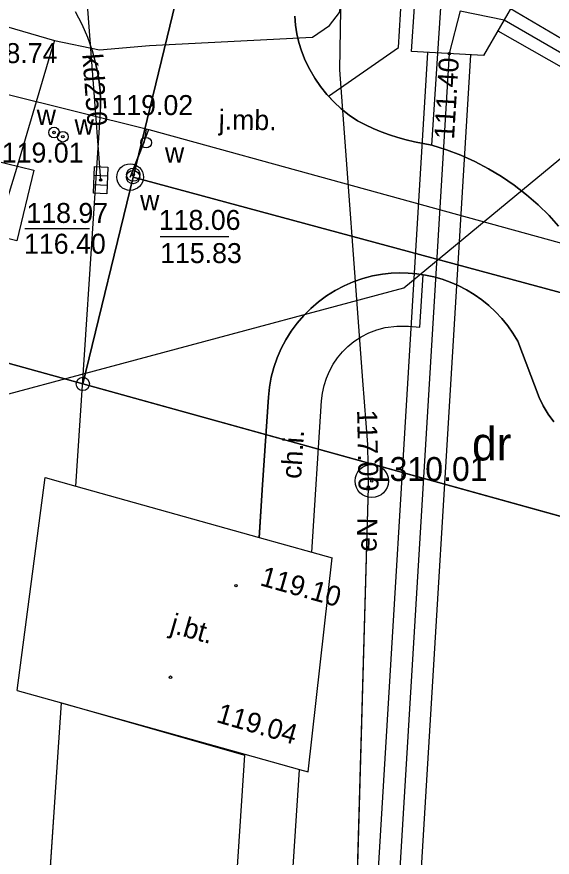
# Model space of a CAD drawing. Extents: x 6424617 to 6425697, y 5665845 to 5667190.
# Drawn here: x 6425274.14 to 6425294.25, y 5665914.92 to 5665946.51 of the extents above; entities that cross this region are included whole.
import ezdxf

# ---------------------------------------------------------------- set-up
doc = ezdxf.new("R2010")
doc.units = 0
for name, color, linetype in [('Warstwa 1', 7, 'Continuous'), ('Warstwa 10', 7, 'Continuous'), ('Warstwa 12', 7, 'Continuous'), ('Warstwa 13', 7, 'Continuous'), ('Warstwa 14', 7, 'Continuous'), ('Warstwa 15', 7, 'Continuous'), ('Warstwa 16', 7, 'Continuous'), ('Warstwa 2', 7, 'Continuous'), ('Warstwa 25', 7, 'Continuous'), ('Warstwa 3', 7, 'Continuous'), ('Warstwa 4', 7, 'Continuous'), ('Warstwa 5', 7, 'Continuous'), ('Warstwa 6', 7, 'Continuous'), ('Warstwa 61', 7, 'Continuous'), ('Warstwa 8', 7, 'Continuous'), ('Warstwa 9', 7, 'Continuous')]:
    doc.layers.add(name, color=color, linetype=linetype)

msp = doc.modelspace()

# ---------------------------------------------------------------- linework, layer by layer
at = {"layer": 'Warstwa 1'}
for p, q in [((6425278.506, 5665940.485), (6425294.186, 5666005.104)), ((6425278.506, 5665940.485), (6425294.186, 5666005.104)), ((6425276.622, 5665932.707), (6425278.506, 5665940.485)), ((6425276.622, 5665932.707), (6425278.506, 5665940.485)), ((6425278.506, 5665940.485), (6425299.228, 5665934.885)), ((6425278.506, 5665940.485), (6425299.228, 5665934.885)), ((6425258.752, 5665937.662), (6425276.622, 5665932.707)), ((6425258.752, 5665937.662), (6425276.622, 5665932.707)), ((6425276.622, 5665932.707), (6425298.509, 5665926.633)), ((6425276.622, 5665932.707), (6425298.509, 5665926.633))]:
    msp.add_line(p, q, dxfattribs=at)
at = {"layer": 'Warstwa 10'}
for centre in [(6425278.506, 5665940.485), (6425276.622, 5665932.707)]:
    msp.add_circle(centre, 0.25, dxfattribs=at)
at = {"layer": 'Warstwa 12'}
for points in [[(6425296.951, 5666064.788), (6425295.25, 5666053.85), (6425296.27, 5666045.89), (6425293.86, 5666028.56), (6425292.43, 5666025.52), (6425291.65, 5666024.11), (6425288.83, 5665994.17), (6425287.83, 5665975.92), (6425286.82, 5665964.33), (6425286.44, 5665955.11), (6425286.26, 5665944.52), (6425287.12, 5665932.84), (6425287.31, 5665930.43), (6425287.34, 5665928.83), (6425286.89, 5665913.09), (6425286.83, 5665910.71), (6425286.37, 5665909.71), (6425285.66, 5665909.37), (6425284.056, 5665908.782)], [(6425275.56, 5665945.62), (6425277.25, 5665945.27), (6425279.12, 5665945.43), (6425285.24, 5665945.74), (6425285.89, 5665946.18), (6425286.26, 5665946.67), (6425288.49, 5665958.77), (6425292.69, 5666013.05), (6425293.23, 5666019.01), (6425293.68, 5666024.67), (6425293.77, 5666025.34), (6425294.57, 5666026.07), (6425299.29, 5666043.09), (6425300.28, 5666044.62)], [(6425256.133, 5665915.043), (6425260.687, 5665920.438), (6425266.372, 5665918.839), (6425270.56, 5665931.463), (6425288.676, 5665936.324), (6425300.893, 5665946.423), (6425301.041, 5665946.702)], [(6425276.79, 5665946.96), (6425277.26, 5665940.69), (6425277.29, 5665940.37)], [(6425300.984, 5665941.927), (6425292.675, 5665946.807)], [(6425271.78, 5665944.69), (6425272.12, 5665945.97), (6425272.34, 5665946.49), (6425272.85, 5665946.47), (6425273.75, 5665946.14), (6425275.56, 5665945.62)], [(6425292.204, 5665945.983), (6425300.972, 5665940.998)], [(6425275.56, 5665945.62), (6425275.38, 5665945.05), (6425274.167, 5665940.931), (6425273.446, 5665938.586), (6425273.36, 5665938.282), (6425266.932, 5665912.621)], [(6425287.331, 5665908.048), (6425289.581, 5665945.173)], [(6425291.179, 5665945.079), (6425288.913, 5665907.693)], [(6425273.62, 5665943.64), (6425279.102, 5665942.268), (6425300.915, 5665936.254)], [(6425279.002, 5665942.295), (6425278.93, 5665941.808), (6425278.396, 5665940.486)], [(6425278.396, 5665940.486), (6425279.102, 5665942.268)]]:
    msp.add_lwpolyline(points, dxfattribs=at)
at = {"layer": 'Warstwa 14'}
for p, q in [((6425276.867, 5665938.533), (6425274.445, 5665938.533)), ((6425282.105, 5665938.234), (6425279.531, 5665938.234))]:
    msp.add_line(p, q, dxfattribs=at)
for centre in [(6425290.38, 5665945.126), (6425275.54, 5665942.16), (6425275.87, 5665942), (6425277.29, 5665940.37), (6425278.517, 5665940.575), (6425287.34, 5665928.83)]:
    msp.add_circle(centre, 0.045, dxfattribs=at)
at = {"layer": 'Warstwa 16'}
for points in [[(6425290.62, 5665948.99), (6425292.94, 5665947.27), (6425291.67, 5665945.05), (6425288.96, 5665945.21), (6425289.07, 5665946.89)], [(6425272.602, 5665938.458), (6425273.233, 5665941.114), (6425274.78, 5665940.746), (6425274.149, 5665938.091)]]:
    msp.add_lwpolyline(points, close=True, dxfattribs=at)
msp.add_circle((6425278.396, 5665940.486), 0.5, dxfattribs=at)
at = {"layer": 'Warstwa 25'}
for centre in [(6425282.37, 5665925.127), (6425279.913, 5665921.685)]:
    msp.add_circle(centre, 0.045, dxfattribs=at)
at = {"layer": 'Warstwa 3'}
for radius in [0.625, 0.045]:
    msp.add_circle((6425287.47, 5665929.06), radius, dxfattribs=at)
at = {"layer": 'Warstwa 4'}
for p, q in [((6425277.048, 5665940.556), (6425277.548, 5665940.534)), ((6425277.032, 5665940.206), (6425277.532, 5665940.184))]:
    msp.add_line(p, q, dxfattribs=at)
msp.add_lwpolyline([(6425277.018, 5665939.882), (6425277.063, 5665940.881), (6425277.562, 5665940.858), (6425277.517, 5665939.859)], close=True, dxfattribs=at)
for centre, radius in [((6425275.54, 5665942.16), 0.2), ((6425275.87, 5665942), 0.2), ((6425278.997, 5665941.778), 0.2), ((6425278.517, 5665940.575), 0.25)]:
    msp.add_circle(centre, radius, dxfattribs=at)
at = {"layer": 'Warstwa 6'}
for points in [[(6425325.89, 5666241.74), (6425306.64, 5666159.22), (6425302.03, 5666141.46), (6425286.06, 5666058.16), (6425282.55, 5666028.38), (6425277.55, 5665972.9), (6425261.42, 5665964.23), (6425258.752, 5665937.662), (6425276.622, 5665932.707), (6425278.506, 5665940.485), (6425294.186, 5666005.104), (6425300.721, 5666032.019), (6425302.837, 5666040.775), (6425307.383, 5666059.502), (6425320.3, 5666112.75), (6425321.48, 5666117.61), (6425331.55, 5666159.11), (6425352.539, 5666245.598)], [(6425294.489, 5665938.643), (6425294.127, 5665939.038), (6425293.714, 5665939.442), (6425293.278, 5665939.821), (6425292.821, 5665940.175), (6425292.344, 5665940.501), (6425291.849, 5665940.798), (6425291.338, 5665941.067), (6425290.812, 5665941.305), (6425290.273, 5665941.513), (6425289.722, 5665941.688), (6425289.4, 5665941.741), (6425289.08, 5665941.805), (6425288.762, 5665941.883), (6425288.447, 5665941.972), (6425288.136, 5665942.074), (6425287.83, 5665942.187), (6425287.528, 5665942.313), (6425287.231, 5665942.45), (6425286.939, 5665942.598), (6425286.624, 5665942.812), (6425286.325, 5665943.049), (6425286.046, 5665943.308), (6425285.786, 5665943.587), (6425285.548, 5665943.885), (6425285.332, 5665944.199), (6425285.141, 5665944.529), (6425284.975, 5665944.872), (6425284.835, 5665945.227), (6425284.737, 5665945.545), (6425284.662, 5665945.869), (6425284.608, 5665946.197), (6425284.577, 5665946.528)], [(6425276.358, 5665928.865), (6425277.268, 5665942.723), (6425277.284, 5665943.057), (6425277.284, 5665943.392), (6425277.266, 5665943.726), (6425277.232, 5665944.059), (6425277.181, 5665944.389), (6425277.114, 5665944.717)], [(6425345.135, 5665913.693), (6425298.509, 5665926.633), (6425276.622, 5665932.707), (6425258.752, 5665937.662), (6425244.899, 5665943.26), (6425247.916, 5665916.885)], [(6425294.306, 5665931.281), (6425294.098, 5665931.573), (6425293.913, 5665931.881), (6425293.753, 5665932.202), (6425292.951, 5665934.317), (6425292.773, 5665934.612), (6425292.575, 5665934.895), (6425292.357, 5665935.163), (6425292.122, 5665935.416), (6425291.87, 5665935.652), (6425291.602, 5665935.87), (6425291.32, 5665936.069), (6425291.025, 5665936.249), (6425290.718, 5665936.408), (6425290.42, 5665936.534), (6425290.115, 5665936.641), (6425289.803, 5665936.729), (6425289.487, 5665936.797), (6425289.167, 5665936.846), (6425288.844, 5665936.875), (6425288.521, 5665936.883), (6425288.197, 5665936.871), (6425287.875, 5665936.84), (6425287.503, 5665936.771), (6425287.137, 5665936.674), (6425286.779, 5665936.55), (6425286.432, 5665936.399), (6425286.097, 5665936.223), (6425285.776, 5665936.022), (6425285.471, 5665935.797), (6425285.184, 5665935.55), (6425284.916, 5665935.283), (6425284.67, 5665934.996), (6425284.446, 5665934.691), (6425284.245, 5665934.37), (6425284.07, 5665934.035), (6425283.92, 5665933.688), (6425283.796, 5665933.33), (6425283.699, 5665932.964), (6425283.631, 5665932.592), (6425283.59, 5665932.216), (6425283.371, 5665928.918), (6425283.244, 5665926.92)], [(6425275.161, 5665910.776), (6425275.683, 5665918.684), (6425275.821, 5665920.717)], [(6425282.073, 5665909.227), (6425282.707, 5665918.757)]]:
    msp.add_lwpolyline(points, dxfattribs=at)
for points in [[(6425307.796, 5666002.57), (6425294.186, 5666005.104), (6425278.506, 5665940.485), (6425299.228, 5665934.885)], [(6425299.228, 5665934.885), (6425278.506, 5665940.485), (6425276.622, 5665932.707), (6425298.509, 5665926.633)]]:
    msp.add_lwpolyline(points, close=True, dxfattribs=at)
at = {"layer": 'Warstwa 61'}
for points in [[(6425290.796, 5665946.738), (6425290.38, 5665945.126), (6425288.122, 5665907.871)], [(6425290.796, 5665946.738), (6425292.44, 5665946.395), (6425300.783, 5665941.573), (6425300.978, 5665941.463)]]:
    msp.add_lwpolyline(points, dxfattribs=at)
at = {"layer": 'Warstwa 8'}
for p, q in [((6425276.33, 5665946.713), (6425276.583, 5665946.238)), ((6425284.577, 5665946.528), (6425284.608, 5665946.197)), ((6425276.583, 5665946.238), (6425276.799, 5665945.745)), ((6425284.608, 5665946.197), (6425284.662, 5665945.869)), ((6425276.799, 5665945.745), (6425276.976, 5665945.237)), ((6425284.662, 5665945.869), (6425284.737, 5665945.545)), ((6425284.737, 5665945.545), (6425284.835, 5665945.227)), ((6425276.976, 5665945.237), (6425277.114, 5665944.717)), ((6425284.835, 5665945.227), (6425284.975, 5665944.872)), ((6425284.975, 5665944.872), (6425285.141, 5665944.529)), ((6425277.114, 5665944.717), (6425277.181, 5665944.389)), ((6425285.141, 5665944.529), (6425285.332, 5665944.199)), ((6425286.26, 5665944.52), (6425287.12, 5665932.84)), ((6425277.181, 5665944.389), (6425277.232, 5665944.059)), ((6425285.332, 5665944.199), (6425285.548, 5665943.885)), ((6425277.232, 5665944.059), (6425277.266, 5665943.726)), ((6425285.548, 5665943.885), (6425285.786, 5665943.587)), ((6425277.266, 5665943.726), (6425277.284, 5665943.392)), ((6425285.786, 5665943.587), (6425285.847, 5665943.521)), ((6425285.847, 5665943.521), (6425286.046, 5665943.308)), ((6425277.284, 5665943.392), (6425277.284, 5665943.057)), ((6425286.046, 5665943.308), (6425286.325, 5665943.049)), ((6425277.268, 5665942.723), (6425277.284, 5665943.057)), ((6425286.325, 5665943.049), (6425286.624, 5665942.812)), ((6425276.358, 5665928.865), (6425277.268, 5665942.723)), ((6425286.624, 5665942.812), (6425286.939, 5665942.598)), ((6425286.939, 5665942.598), (6425287.231, 5665942.45)), ((6425287.231, 5665942.45), (6425287.528, 5665942.313)), ((6425287.528, 5665942.313), (6425287.83, 5665942.187)), ((6425287.83, 5665942.187), (6425288.136, 5665942.074)), ((6425288.136, 5665942.074), (6425288.447, 5665941.972)), ((6425288.447, 5665941.972), (6425288.762, 5665941.883)), ((6425288.762, 5665941.883), (6425289.08, 5665941.805)), ((6425289.08, 5665941.805), (6425289.4, 5665941.741)), ((6425289.4, 5665941.741), (6425289.723, 5665941.688)), ((6425289.723, 5665941.688), (6425290.273, 5665941.513)), ((6425290.273, 5665941.513), (6425290.812, 5665941.305)), ((6425290.812, 5665941.305), (6425291.338, 5665941.067)), ((6425291.338, 5665941.067), (6425291.849, 5665940.798)), ((6425291.849, 5665940.798), (6425292.344, 5665940.501)), ((6425292.344, 5665940.501), (6425292.821, 5665940.175)), ((6425292.821, 5665940.175), (6425293.278, 5665939.821)), ((6425293.278, 5665939.821), (6425293.714, 5665939.442)), ((6425293.714, 5665939.442), (6425294.127, 5665939.038)), ((6425294.127, 5665939.038), (6425294.489, 5665938.643)), ((6425287.875, 5665936.84), (6425288.197, 5665936.871)), ((6425288.197, 5665936.871), (6425288.521, 5665936.883)), ((6425288.521, 5665936.883), (6425288.844, 5665936.875)), ((6425288.844, 5665936.875), (6425289.167, 5665936.846)), ((6425286.432, 5665936.399), (6425286.779, 5665936.55)), ((6425286.779, 5665936.55), (6425287.137, 5665936.674)), ((6425287.137, 5665936.674), (6425287.503, 5665936.771)), ((6425287.503, 5665936.771), (6425287.875, 5665936.84)), ((6425289.167, 5665936.846), (6425289.405, 5665936.81)), ((6425289.405, 5665936.81), (6425289.487, 5665936.797)), ((6425289.487, 5665936.797), (6425289.803, 5665936.729)), ((6425289.803, 5665936.729), (6425290.115, 5665936.641)), ((6425290.115, 5665936.641), (6425290.42, 5665936.534)), ((6425286.097, 5665936.223), (6425286.432, 5665936.399)), ((6425290.42, 5665936.534), (6425290.718, 5665936.408)), ((6425290.718, 5665936.408), (6425291.025, 5665936.249)), ((6425291.025, 5665936.249), (6425291.32, 5665936.069)), ((6425285.471, 5665935.797), (6425285.776, 5665936.022)), ((6425285.776, 5665936.022), (6425286.097, 5665936.223)), ((6425291.32, 5665936.069), (6425291.602, 5665935.87)), ((6425285.184, 5665935.55), (6425285.471, 5665935.797)), ((6425291.602, 5665935.87), (6425291.87, 5665935.652)), ((6425291.87, 5665935.652), (6425292.122, 5665935.416)), ((6425284.67, 5665934.996), (6425284.916, 5665935.283)), ((6425284.916, 5665935.283), (6425285.184, 5665935.55)), ((6425292.122, 5665935.416), (6425292.357, 5665935.163)), ((6425284.446, 5665934.691), (6425284.67, 5665934.996)), ((6425292.357, 5665935.163), (6425292.575, 5665934.895)), ((6425284.245, 5665934.37), (6425284.446, 5665934.691)), ((6425292.575, 5665934.895), (6425292.773, 5665934.612)), ((6425284.07, 5665934.035), (6425284.245, 5665934.37)), ((6425292.773, 5665934.612), (6425292.951, 5665934.317)), ((6425283.92, 5665933.688), (6425284.07, 5665934.035)), ((6425292.951, 5665934.317), (6425293.753, 5665932.202)), ((6425283.796, 5665933.33), (6425283.92, 5665933.688)), ((6425283.699, 5665932.964), (6425283.796, 5665933.33)), ((6425283.631, 5665932.592), (6425283.699, 5665932.964)), ((6425283.59, 5665932.216), (6425283.631, 5665932.592)), ((6425283.371, 5665928.918), (6425283.59, 5665932.216)), ((6425293.753, 5665932.202), (6425293.913, 5665931.881)), ((6425293.913, 5665931.881), (6425294.098, 5665931.573)), ((6425294.098, 5665931.573), (6425294.306, 5665931.281)), ((6425274.158, 5665921.182), (6425275.213, 5665929.186)), ((6425275.213, 5665929.186), (6425276.358, 5665928.865)), ((6425276.358, 5665928.865), (6425283.245, 5665926.937)), ((6425276.358, 5665928.865), (6425283.245, 5665926.937)), ((6425283.245, 5665926.937), (6425283.371, 5665928.918)), ((6425287.34, 5665928.83), (6425286.89, 5665913.09)), ((6425283.245, 5665926.937), (6425285.216, 5665926.384)), ((6425285.086, 5665918.124), (6425285.982, 5665926.17)), ((6425285.216, 5665926.384), (6425285.982, 5665926.17)), ((6425274.158, 5665921.182), (6425275.821, 5665920.717)), ((6425275.683, 5665918.684), (6425275.821, 5665920.717)), ((6425275.821, 5665920.717), (6425275.896, 5665920.696)), ((6425275.821, 5665920.717), (6425282.707, 5665918.757)), ((6425275.896, 5665920.696), (6425282.709, 5665918.789)), ((6425275.161, 5665910.776), (6425275.683, 5665918.684)), ((6425282.073, 5665909.227), (6425282.707, 5665918.757)), ((6425282.709, 5665918.789), (6425284.759, 5665918.215)), ((6425284.759, 5665918.215), (6425285.086, 5665918.124))]:
    msp.add_line(p, q, dxfattribs=at)
at = {"layer": 'Warstwa 9'}
for p, q in [((6425289.723, 5665941.688), (6425292.462, 5665983.142)), ((6425288.469, 5665945.352), (6425290.948, 5665982.919)), ((6425285.847, 5665943.521), (6425288.469, 5665945.352)), ((6425285.847, 5665943.521), (6425286.046, 5665943.308)), ((6425286.046, 5665943.308), (6425286.325, 5665943.049)), ((6425286.325, 5665943.049), (6425286.624, 5665942.812)), ((6425286.624, 5665942.812), (6425286.939, 5665942.598)), ((6425286.939, 5665942.598), (6425287.231, 5665942.45)), ((6425287.231, 5665942.45), (6425287.528, 5665942.313)), ((6425287.528, 5665942.313), (6425287.83, 5665942.187)), ((6425287.83, 5665942.187), (6425288.136, 5665942.074)), ((6425288.136, 5665942.074), (6425288.447, 5665941.972)), ((6425288.447, 5665941.972), (6425288.762, 5665941.883)), ((6425288.762, 5665941.883), (6425289.08, 5665941.805)), ((6425289.08, 5665941.805), (6425289.4, 5665941.741)), ((6425289.4, 5665941.741), (6425289.723, 5665941.688)), ((6425287.875, 5665936.84), (6425288.197, 5665936.871)), ((6425288.197, 5665936.871), (6425288.521, 5665936.883)), ((6425288.521, 5665936.883), (6425288.844, 5665936.875)), ((6425288.844, 5665936.875), (6425289.167, 5665936.846)), ((6425286.432, 5665936.399), (6425286.779, 5665936.55)), ((6425286.779, 5665936.55), (6425287.137, 5665936.674)), ((6425287.137, 5665936.674), (6425287.503, 5665936.771)), ((6425287.503, 5665936.771), (6425287.875, 5665936.84)), ((6425289.167, 5665936.846), (6425289.405, 5665936.81)), ((6425289.279, 5665934.844), (6425289.405, 5665936.81)), ((6425286.097, 5665936.223), (6425286.432, 5665936.399)), ((6425285.471, 5665935.797), (6425285.776, 5665936.022)), ((6425285.776, 5665936.022), (6425286.097, 5665936.223)), ((6425285.184, 5665935.55), (6425285.471, 5665935.797)), ((6425284.67, 5665934.996), (6425284.916, 5665935.283)), ((6425284.916, 5665935.283), (6425285.184, 5665935.55)), ((6425284.446, 5665934.691), (6425284.67, 5665934.996)), ((6425284.245, 5665934.37), (6425284.446, 5665934.691)), ((6425287.36, 5665934.626), (6425287.664, 5665934.743)), ((6425287.664, 5665934.743), (6425287.979, 5665934.827)), ((6425287.979, 5665934.827), (6425288.411, 5665934.875)), ((6425288.411, 5665934.875), (6425288.846, 5665934.881)), ((6425288.846, 5665934.881), (6425289.279, 5665934.844)), ((6425284.07, 5665934.035), (6425284.245, 5665934.37)), ((6425286.799, 5665934.298), (6425287.071, 5665934.477)), ((6425287.071, 5665934.477), (6425287.36, 5665934.626)), ((6425283.92, 5665933.688), (6425284.07, 5665934.035)), ((6425286.37, 5665933.91), (6425286.575, 5665934.114)), ((6425286.575, 5665934.114), (6425286.799, 5665934.298)), ((6425286.185, 5665933.687), (6425286.37, 5665933.91)), ((6425283.796, 5665933.33), (6425283.92, 5665933.688)), ((6425285.884, 5665933.193), (6425286.022, 5665933.447)), ((6425286.022, 5665933.447), (6425286.185, 5665933.687)), ((6425283.699, 5665932.964), (6425283.796, 5665933.33)), ((6425285.77, 5665932.926), (6425285.884, 5665933.193)), ((6425283.631, 5665932.592), (6425283.699, 5665932.964)), ((6425285.682, 5665932.65), (6425285.77, 5665932.926)), ((6425283.59, 5665932.216), (6425283.631, 5665932.592)), ((6425285.621, 5665932.367), (6425285.682, 5665932.65)), ((6425283.371, 5665928.918), (6425283.59, 5665932.216)), ((6425285.588, 5665932.079), (6425285.621, 5665932.367)), ((6425285.216, 5665926.384), (6425285.588, 5665932.079)), ((6425283.245, 5665926.937), (6425283.371, 5665928.918)), ((6425283.245, 5665926.937), (6425285.216, 5665926.384)), ((6425282.073, 5665909.227), (6425282.707, 5665918.757)), ((6425282.707, 5665918.757), (6425282.709, 5665918.789)), ((6425282.709, 5665918.789), (6425284.759, 5665918.215)), ((6425284.249, 5665910.517), (6425284.758, 5665918.2)), ((6425284.758, 5665918.2), (6425284.759, 5665918.215))]:
    msp.add_line(p, q, dxfattribs=at)

# ---------------------------------------------------------------- texts
at = {"layer": 'Warstwa 13'}
for s, rotation, p in [('kd250', 274.2864, (6425276.6, 5665945.099)), ('eN', 88.3616, (6425287.646, 5665926.388))]:
    msp.add_text(s, height=0.75, rotation=rotation, dxfattribs=at).set_placement(p)
at = {"layer": 'Warstwa 14'}
for s, rotation, p in [('111.40', 86.5338, (6425290.56, 5665941.891)), ('117.00', 271.0721, (6425286.92, 5665931.733))]:
    msp.add_text(s, height=0.75, rotation=rotation, dxfattribs=at).set_placement(p)
for s, p in [('116.40', (6425274.414, 5665937.605)), ('115.83', (6425279.524, 5665937.252))]:
    msp.add_text(s, height=0.75, dxfattribs=at).set_placement(p)
at = {"layer": 'Warstwa 15'}
for s, p in [('118.74', (6425272.601, 5665944.77)), ('119.02', (6425277.696, 5665942.816)), ('119.01', (6425273.578, 5665941.028)), ('118.97', (6425274.504, 5665938.761)), ('118.06', (6425279.475, 5665938.498))]:
    msp.add_text(s, height=0.75, dxfattribs=at).set_placement(p)
at = {"layer": 'Warstwa 2'}
msp.add_text('dr', height=1.25, dxfattribs=at).set_placement((6425291.234, 5665929.833))
at = {"layer": 'Warstwa 25'}
for s, rotation, p in [('119.10', 344.2846, (6425283.236, 5665925.147)), ('119.04', 343.8091, (6425281.597, 5665920.004))]:
    msp.add_text(s, height=0.75, rotation=rotation, dxfattribs=at).set_placement(p)
at = {"layer": 'Warstwa 4'}
msp.add_text('1310.01', height=0.9, dxfattribs=at).set_placement((6425287.47, 5665929.06))
at = {"layer": 'Warstwa 5'}
for p in [(6425274.889, 5665942.444), (6425276.312, 5665942.075), (6425279.705, 5665941.03), (6425278.772, 5665939.236)]:
    msp.add_text('w', height=0.75, dxfattribs=at).set_placement(p)
at = {"layer": 'Warstwa 8'}
for s, rotation, p in [('j.mb.', 359.3076, (6425281.721, 5665942.272)), ('j.bt.', 344.1127, (6425279.852, 5665923.371))]:
    msp.add_text(s, height=0.75, rotation=rotation, dxfattribs=at).set_placement(p)
at = {"layer": 'Warstwa 9'}
msp.add_text('ch.i.', height=0.75, rotation=86.2645, dxfattribs=at).set_placement((6425284.814, 5665929.125))

doc.saveas('drawing.dxf')
